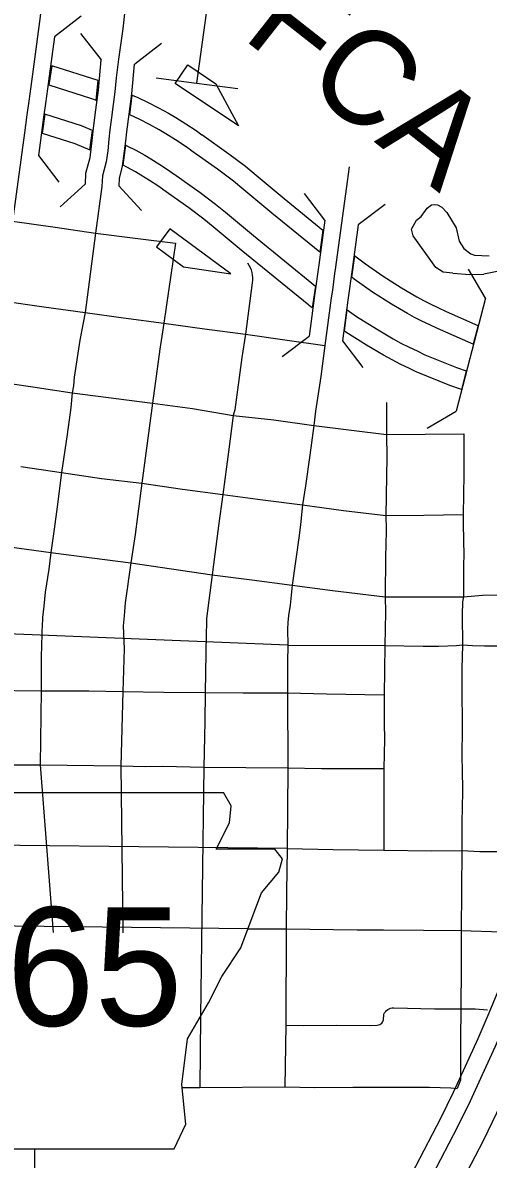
# Model space of a CAD drawing. Extents: x -19 to 366, y -4 to 359.
# Drawn here: x 155.203 to 155.596, y 189.879 to 190.839 of the extents above; entities that cross this region are included whole.
import ezdxf

# ---------------------------------------------------------------- set-up
doc = ezdxf.new("R2010")
doc.units = 0
for name, color, linetype in [('Level 19', 7, 'Continuous'), ('Level 21', 7, 'Continuous'), ('Level 26', 7, 'Continuous'), ('Level 33', 7, 'Continuous'), ('Level 35', 7, 'Continuous'), ('Level 38', 7, 'Continuous'), ('Level 39', 7, 'Continuous'), ('Level 42', 7, 'Continuous'), ('Level 60', 7, 'Continuous')]:
    doc.layers.add(name, color=color, linetype=linetype)

msp = doc.modelspace()

# ---------------------------------------------------------------- linework, layer by layer
at = {"layer": 'Level 19'}
for p, q in [((155.35421, 190.74459), (155.35397, 190.74476)), ((155.34464, 190.73164), (155.34474, 190.73156)), ((155.33027, 190.71165), (155.33038, 190.71157)), ((155.32105, 190.69845), (155.32081, 190.69862)), ((155.44499, 190.60002), (155.44424, 190.60061))]:
    msp.add_line(p, q, dxfattribs=at)
for points in [[(155.22745, 190.80286), (155.2249, 190.78678), (155.26113, 190.7753), (155.26482, 190.77374)], [(155.26482, 190.77374), (155.26658, 190.79046), (155.22745, 190.80286)], [(155.29339, 190.76139), (155.29542, 190.77814), (155.30016, 190.776), (155.30886, 190.77185), (155.3175, 190.76743), (155.32608, 190.76274), (155.33218, 190.75916), (155.34069, 190.75384), (155.34927, 190.74818), (155.35421, 190.74459)], [(155.22174, 190.76196), (155.21944, 190.7458), (155.24702, 190.73706), (155.25962, 190.73172)], [(155.25962, 190.73172), (155.26177, 190.7483), (155.2526, 190.75218), (155.22174, 190.76196)], [(155.34474, 190.73156), (155.3401, 190.73494), (155.33199, 190.74029), (155.32383, 190.74539), (155.31814, 190.74874), (155.30998, 190.7532), (155.30173, 190.75741), (155.29339, 190.76139), (155.29325, 190.76146)], [(155.35397, 190.74476), (155.37682, 190.72851), (155.39079, 190.71792), (155.39988, 190.71055), (155.42351, 190.69079), (155.45628, 190.66409)], [(155.28778, 190.71881), (155.28992, 190.73576), (155.29082, 190.73533), (155.29847, 190.73143), (155.30599, 190.72732), (155.31107, 190.72433), (155.31868, 190.71958), (155.32607, 190.7147), (155.33027, 190.71165)], [(155.45628, 190.66409), (155.45373, 190.64541), (155.41327, 190.67838), (155.38965, 190.69812), (155.38085, 190.70525), (155.36729, 190.71554), (155.34464, 190.73164)], [(155.32081, 190.69862), (155.3169, 190.70146), (155.30998, 190.70603), (155.30273, 190.71056), (155.29805, 190.71331), (155.29094, 190.7172), (155.28778, 190.71881)], [(155.33038, 190.71157), (155.35272, 190.69569), (155.36565, 190.68588), (155.374, 190.67911), (155.39759, 190.65939), (155.44991, 190.61676), (155.44731, 190.59826)], [(155.44424, 190.60061), (155.38735, 190.64697), (155.36377, 190.66668), (155.35571, 190.67321), (155.34318, 190.68272), (155.32105, 190.69845)], [(155.48055, 190.62413), (155.48309, 190.64242), (155.49216, 190.63552), (155.50708, 190.62503), (155.52252, 190.61528), (155.53559, 190.6076), (155.54118, 190.60451), (155.54676, 190.60168), (155.55331, 190.59862), (155.56014, 190.59526)], [(155.55302, 190.58082), (155.54635, 190.5841), (155.53971, 190.5872), (155.53363, 190.59029), (155.52761, 190.59362), (155.51415, 190.60153), (155.49815, 190.61163), (155.48265, 190.62253), (155.48055, 190.62413)], [(155.44731, 190.59826), (155.44499, 190.60002)], [(155.47438, 190.57856), (155.47681, 190.59653), (155.48449, 190.59113), (155.50134, 190.5805), (155.51541, 190.57223), (155.52209, 190.56854), (155.52892, 190.56506), (155.53571, 190.5619), (155.54213, 190.55873)], [(155.56014, 190.59526), (155.58702, 190.58333), (155.58715, 190.58329)], [(155.53501, 190.5443), (155.52875, 190.54738), (155.52187, 190.55059), (155.51454, 190.55432), (155.50744, 190.55825), (155.49296, 190.56675), (155.47555, 190.57774), (155.47438, 190.57856)], [(155.58715, 190.58329), (155.58306, 190.56764), (155.58098, 190.5684), (155.55302, 190.58082)], [(155.54213, 190.55873), (155.56884, 190.54791), (155.57721, 190.54502)], [(155.57721, 190.54502), (155.57305, 190.52943), (155.56318, 190.53284), (155.53501, 190.5443)], [(155.66021, 190.12332), (155.64266, 190.12257), (155.62977, 190.08926), (155.61791, 190.05727), (155.60623, 190.02693), (155.59615, 190.00231), (155.58696, 189.98084), (155.57639, 189.95721), (155.5661, 189.93538), (155.55543, 189.91342), (155.5274, 189.85937), (155.51745, 189.84081)], [(155.53164, 189.83321), (155.54165, 189.85186), (155.56981, 189.9062), (155.58062, 189.92843), (155.59102, 189.95049), (155.60171, 189.97438), (155.611, 189.99609), (155.62119, 190.02098), (155.63297, 190.05158), (155.64482, 190.08356), (155.66021, 190.12332)], [(155.70354, 190.12246), (155.68637, 190.1227), (155.66785, 190.07484), (155.65601, 190.04288), (155.64408, 190.0119), (155.63371, 189.98658), (155.62426, 189.96451), (155.61339, 189.94021), (155.60283, 189.9178), (155.59182, 189.89515), (155.56342, 189.84038), (155.55334, 189.82157)]]:
    msp.add_lwpolyline(points, dxfattribs=at)
at = {"layer": 'Level 21'}
for p, q in [((155.37891, 190.17767), (155.37226, 190.18874)), ((155.37731, 190.16325), (155.37891, 190.17767)), ((155.36609, 190.14082), (155.37731, 190.16325)), ((155.41576, 190.14082), (155.36609, 190.14082)), ((155.42216, 190.13281), (155.41576, 190.14082)), ((155.41896, 190.1216), (155.42216, 190.13281)), ((155.40454, 190.10397), (155.41896, 190.1216)), ((155.39653, 190.08315), (155.40454, 190.10397)), ((155.38692, 190.05751), (155.39653, 190.08315)), ((155.3709, 190.03348), (155.38692, 190.05751)), ((155.35968, 190.01105), (155.3709, 190.03348)), ((155.34206, 189.98061), (155.35968, 190.01105)), ((155.33725, 189.94216), (155.34206, 189.98061)), ((155.34046, 189.90852), (155.33725, 189.94216)), ((155.33085, 189.88769), (155.34046, 189.90852)), ((155.12898, 189.88769), (155.33085, 189.88769))]:
    msp.add_line(p, q, dxfattribs=at)
msp.add_lwpolyline([(155.08413, 190.18888), (155.37226, 190.18874)], dxfattribs=at)
at = {"layer": 'Level 33'}
for points in [[(155.22166, 190.87457), (155.21345, 190.81259)], [(155.29071, 190.86534), (155.28741, 190.83397), (155.28368, 190.80833), (155.28174, 190.79256)], [(155.35874, 190.85558), (155.34965, 190.78825)], [(155.21345, 190.81259), (155.21118, 190.79588)], [(155.21118, 190.79588), (155.20976, 190.78541)], [(155.28174, 190.79256), (155.28064, 190.78081), (155.27843, 190.76374)], [(155.31548, 190.79275), (155.34965, 190.78825)], [(155.20976, 190.78541), (155.20809, 190.77304)], [(155.34965, 190.78825), (155.38458, 190.78356)], [(155.20809, 190.77304), (155.2065, 190.76131)], [(155.2065, 190.76131), (155.20445, 190.74609)], [(155.27808, 190.76108), (155.27646, 190.74867)], [(155.27843, 190.76374), (155.27808, 190.76108)], [(155.20445, 190.74609), (155.19429, 190.6716)], [(155.27646, 190.74867), (155.27563, 190.74075)], [(155.27563, 190.74075), (155.27472, 190.73091), (155.27325, 190.72161)], [(155.27325, 190.72161), (155.27019, 190.70976), (155.26979, 190.70099)], [(155.47845, 190.7174), (155.47676, 190.70503), (155.46679, 190.63266)], [(155.26979, 190.70099), (155.26424, 190.66157)], [(155.19429, 190.6716), (155.23035, 190.66643)], [(155.23035, 190.66643), (155.26424, 190.66157)], [(155.26424, 190.66157), (155.25559, 190.59439)], [(155.26424, 190.66157), (155.29772, 190.6573)], [(155.29772, 190.6573), (155.33195, 190.65293)], [(155.33195, 190.65293), (155.32199, 190.58536)], [(155.3926, 190.63634), (155.3938, 190.63445), (155.39478, 190.63246), (155.3956, 190.63039), (155.39621, 190.62825), (155.39663, 190.62606), (155.39686, 190.62384), (155.39686, 190.62162), (155.39666, 190.6194), (155.3909, 190.57597)], [(155.4661, 190.62743), (155.4642, 190.61331)], [(155.46679, 190.63266), (155.4661, 190.62743)], [(155.46333, 190.60685), (155.45776, 190.5664)], [(155.4642, 190.61331), (155.46333, 190.60685)], [(155.1855, 190.60424), (155.2209, 190.59915)], [(155.2209, 190.59915), (155.25559, 190.59439)], [(155.25559, 190.59439), (155.25122, 190.571), (155.24647, 190.53986), (155.24589, 190.53238), (155.24483, 190.52657)], [(155.25559, 190.59439), (155.28793, 190.59002)], [(155.28793, 190.59002), (155.32199, 190.58536)], [(155.32199, 190.58536), (155.31871, 190.56331), (155.31252, 190.51774)], [(155.32199, 190.58536), (155.35626, 190.58064)], [(155.35626, 190.58064), (155.3909, 190.57597)], [(155.3909, 190.57597), (155.38789, 190.55628), (155.3818, 190.51221), (155.38061, 190.50734)], [(155.3909, 190.57597), (155.4242, 190.57118)], [(155.4242, 190.57118), (155.45776, 190.5664)], [(155.44375, 190.56877), (155.44369, 190.56833)], [(155.45776, 190.5664), (155.45461, 190.54025), (155.45001, 190.51106), (155.44846, 190.49894)], [(155.17629, 190.53676), (155.21152, 190.53172)], [(155.21152, 190.53172), (155.24483, 190.52657)], [(155.24483, 190.52657), (155.24347, 190.51414), (155.24058, 190.49124), (155.23561, 190.45935)], [(155.24483, 190.52657), (155.31252, 190.51774)], [(155.31252, 190.51774), (155.30343, 190.4503)], [(155.31252, 190.51774), (155.34624, 190.51322)], [(155.34624, 190.51322), (155.38061, 190.50734)], [(155.50993, 190.5184), (155.50979, 190.49131)], [(155.38061, 190.50734), (155.3767, 190.4766), (155.37183, 190.44062)], [(155.38061, 190.50734), (155.41497, 190.50358)], [(155.41497, 190.50358), (155.44846, 190.49894)], [(155.44846, 190.49894), (155.4452, 190.47389), (155.4416, 190.44789), (155.4391, 190.43179)], [(155.44846, 190.49894), (155.50979, 190.49131)], [(155.50979, 190.49131), (155.57518, 190.49196)], [(155.57518, 190.49196), (155.5751, 190.45763)], [(155.50979, 190.49131), (155.51025, 190.47177), (155.51, 190.45651)], [(155.20145, 190.46435), (155.23561, 190.45935)], [(155.23561, 190.45935), (155.23194, 190.43015), (155.22957, 190.41121), (155.2267, 190.39167)], [(155.23561, 190.45935), (155.26949, 190.45424)], [(155.26949, 190.45424), (155.30343, 190.4503)], [(155.51, 190.45651), (155.50944, 190.42299)], [(155.5751, 190.45763), (155.57455, 190.4236)], [(155.30343, 190.4503), (155.29977, 190.42216), (155.29777, 190.40669), (155.29429, 190.38296)], [(155.30343, 190.4503), (155.33776, 190.44512)], [(155.33776, 190.44512), (155.37183, 190.44062)], [(155.37183, 190.44062), (155.36829, 190.41409), (155.36276, 190.37271)], [(155.37183, 190.44062), (155.4055, 190.4361)], [(155.4055, 190.4361), (155.4391, 190.43179)], [(155.4391, 190.43179), (155.43734, 190.41522), (155.43608, 190.4061), (155.43021, 190.36392)], [(155.4391, 190.43179), (155.47354, 190.42697)], [(155.47354, 190.42697), (155.50944, 190.42299)], [(155.50944, 190.42299), (155.50954, 190.41104), (155.5093, 190.39747), (155.50917, 190.38859)], [(155.50944, 190.42299), (155.54127, 190.42306), (155.57455, 190.4236)], [(155.57455, 190.4236), (155.57469, 190.41566)], [(155.57469, 190.41566), (155.57511, 190.38896)], [(155.19174, 190.39646), (155.2267, 190.39167)], [(155.2267, 190.39167), (155.22501, 190.37748), (155.22204, 190.35809), (155.22085, 190.34622), (155.22021, 190.34153), (155.21974, 190.33681), (155.21954, 190.33318), (155.21948, 190.33208), (155.21865, 190.30342), (155.21842, 190.27477)], [(155.2267, 190.39167), (155.26115, 190.38715)], [(155.26115, 190.38715), (155.29429, 190.38296)], [(155.50917, 190.38859), (155.5087, 190.35428)], [(155.57511, 190.38896), (155.57503, 190.38763), (155.57481, 190.38312)], [(155.29429, 190.38296), (155.28941, 190.34896), (155.2885, 190.33819)], [(155.29429, 190.38296), (155.36276, 190.37271)], [(155.57481, 190.38312), (155.57494, 190.35419)], [(155.36276, 190.37271), (155.35808, 190.33573), (155.35804, 190.33011), (155.35771, 190.3245), (155.3577, 190.32326), (155.35699, 190.2733)], [(155.36276, 190.37271), (155.39628, 190.36843)], [(155.39628, 190.36843), (155.43021, 190.36392)], [(155.43021, 190.36392), (155.42851, 190.34718), (155.42714, 190.33829), (155.42658, 190.33253), (155.4263, 190.32676), (155.42677, 190.31331)], [(155.43021, 190.36392), (155.4644, 190.35943)], [(155.4644, 190.35943), (155.5087, 190.35428)], [(155.42677, 190.31331), (154.48661, 190.35137), (154.47919, 190.3499), (154.46889, 190.34824), (154.45714, 190.34667)], [(155.5087, 190.35428), (155.50902, 190.34117), (155.50841, 190.3131)], [(155.5087, 190.35428), (155.53476, 190.35405), (155.57494, 190.35419)], [(155.57494, 190.35419), (155.57403, 190.34995), (155.5736, 190.33882), (155.5741, 190.31362)], [(155.57494, 190.35419), (155.5908, 190.35547), (155.64237, 190.35574)], [(155.2885, 190.33819), (155.28785, 190.32971), (155.28865, 190.31022), (155.2874, 190.27425)], [(155.42677, 190.31331), (155.42644, 190.29899), (155.4265, 190.27313)], [(155.42677, 190.31331), (155.50841, 190.3131)], [(155.50841, 190.3131), (155.50784, 190.27137)], [(155.50841, 190.3131), (155.54071, 190.31246), (155.55417, 190.31249), (155.56893, 190.31298), (155.5741, 190.31362)], [(155.5741, 190.31362), (155.57336, 190.29315), (155.57351, 190.2763), (155.57379, 190.24558), (155.57356, 190.21737), (155.57366, 190.20928), (155.57393, 190.18938), (155.5734, 190.16356), (155.57353, 190.1399)], [(155.5741, 190.31362), (155.58236, 190.31303), (155.59269, 190.31272), (155.62159, 190.31272), (155.64244, 190.31397)], [(155.14775, 190.27641), (155.16676, 190.27575), (155.19624, 190.27508), (155.21842, 190.27477)], [(155.21842, 190.27477), (155.21781, 190.21208)], [(155.21842, 190.27477), (155.25868, 190.27484), (155.2874, 190.27425)], [(155.2874, 190.27425), (155.2858, 190.21146)], [(155.2874, 190.27425), (155.32207, 190.27372)], [(155.32207, 190.27372), (155.35699, 190.2733)], [(155.35699, 190.2733), (155.3567, 190.24872), (155.35584, 190.21022)], [(155.35699, 190.2733), (155.38888, 190.27295), (155.4265, 190.27313)], [(155.4265, 190.27313), (155.42672, 190.20958)], [(155.4265, 190.27313), (155.45919, 190.27221), (155.50784, 190.27137)], [(155.50784, 190.27137), (155.50792, 190.24712), (155.5082, 190.23396), (155.50766, 190.20909)], [(155.14687, 190.21295), (155.18211, 190.21218), (155.21781, 190.21208)], [(155.21781, 190.21208), (155.22868, 190.07043)], [(155.21781, 190.21208), (155.2858, 190.21146)], [(155.2858, 190.21146), (155.28743, 190.0704)], [(155.2858, 190.21146), (155.30654, 190.21084), (155.3211, 190.21106)], [(155.3211, 190.21106), (155.35584, 190.21022)], [(155.35584, 190.21022), (155.35299, 189.99948)], [(155.35584, 190.21022), (155.42672, 190.20958)], [(155.42672, 190.20958), (155.42647, 190.17436)], [(155.42672, 190.20958), (155.45492, 190.20922), (155.50766, 190.20909)], [(155.50766, 190.20909), (155.50767, 190.17543), (155.50766, 190.14022)], [(155.42647, 190.17436), (155.42606, 190.14152)], [(155.42606, 190.14152), (155.07514, 190.14553)], [(155.42606, 190.14152), (155.42538, 190.10458), (155.42515, 190.07374)], [(155.42606, 190.14152), (155.46483, 190.14056), (155.50766, 190.14022)], [(155.50766, 190.14022), (155.54787, 190.13956), (155.57353, 190.1399)], [(155.57353, 190.1399), (155.57322, 190.10591)], [(155.57353, 190.1399), (155.58869, 190.1391), (155.60743, 190.13891)], [(155.57322, 190.10591), (155.5729, 190.07219)], [(155.39301, 190.07376), (155.07384, 190.07717)], [(155.39301, 190.07376), (155.42515, 190.07374)], [(155.42515, 190.07374), (155.42486, 189.99222)], [(155.42515, 190.07374), (155.48504, 190.07286), (155.50741, 190.07269), (155.54116, 190.07244)], [(155.54116, 190.07244), (155.5729, 190.07219)], [(155.5729, 190.07219), (155.57284, 190.04117), (155.57258, 190.00609)], [(155.5729, 190.07219), (155.60702, 190.07107)], [(155.42486, 189.99222), (155.44021, 189.9921), (155.46735, 189.99225), (155.4966, 189.99197), (155.50211, 189.99231), (155.50315, 189.99248), (155.50416, 189.99284), (155.50509, 189.99337), (155.50587, 189.99407), (155.50656, 189.99489), (155.50705, 189.99583), (155.50737, 189.99684), (155.50776, 190.00144), (155.50832, 190.00262), (155.50897, 190.00358), (155.50996, 190.00466), (155.511, 190.00546), (155.51217, 190.00608), (155.51339, 190.00652), (155.51468, 190.00677), (155.51598, 190.00681), (155.55049, 190.00606), (155.57258, 190.00609)], [(155.57258, 190.00609), (155.57231, 189.98045), (155.5724, 189.94573)], [(155.57258, 190.00609), (155.58457, 190.00598), (155.59518, 190.00534)], [(155.35299, 189.99948), (155.35252, 189.9395)], [(155.42486, 189.99222), (155.42407, 189.94027)], [(155.5724, 189.94573), (155.56944, 189.93865)], [(155.3375, 189.93958), (155.35252, 189.9395)], [(155.35252, 189.9395), (155.42407, 189.94027)], [(155.42407, 189.94027), (155.44943, 189.93961), (155.48156, 189.93983), (155.49141, 189.93984), (155.54605, 189.93992), (155.56421, 189.93934), (155.56944, 189.93865)], [(155.21303, 189.88769), (155.21252, 189.83523)]]:
    msp.add_lwpolyline(points, dxfattribs=at)
at = {"layer": 'Level 35'}
for points in [[(155.56576, 190.62764), (155.55778, 190.62843), (155.55164, 190.63248), (155.53236, 190.65926), (155.53112, 190.66475), (155.53533, 190.67243), (155.53919, 190.67556), (155.54409, 190.68261), (155.54797, 190.68523), (155.55022, 190.68567), (155.55298, 190.68537), (155.55665, 190.68353), (155.56079, 190.67884), (155.56862, 190.66589), (155.5713, 190.65474), (155.57522, 190.64835), (155.58099, 190.64391), (155.58423, 190.64284), (155.59637, 190.64214)], [(155.64115, 190.64932), (155.6443, 190.6433), (155.64496, 190.63856), (155.6418, 190.63546), (155.60477, 190.62938), (155.59212, 190.62685)], [(155.56576, 190.62764), (155.58018, 190.6266), (155.59212, 190.62685)]]:
    msp.add_lwpolyline(points, dxfattribs=at)
at = {"layer": 'Level 38'}
for points in [[(155.23467, 190.68366), (155.25565, 190.70281)], [(155.28403, 190.70152), (155.30319, 190.68053)]]:
    msp.add_lwpolyline(points, dxfattribs=at)
at = {"layer": 'Level 39'}
for points in [[(155.25229, 190.84467), (155.22974, 190.82739)], [(155.2693, 190.80778), (155.25192, 190.83025)], [(155.22974, 190.82739), (155.22753, 190.81072), (155.22525, 190.79398)], [(155.31995, 190.82155), (155.29748, 190.80417)], [(155.26889, 190.80781), (155.26652, 190.78238), (155.26434, 190.76557)], [(155.29708, 190.80421), (155.29476, 190.77924), (155.29251, 190.76191)], [(155.22525, 190.79398), (155.22384, 190.78351), (155.22217, 190.77113), (155.22058, 190.7594), (155.21852, 190.74417)], [(155.26434, 190.76557), (155.26234, 190.75015), (155.26151, 190.74223)], [(155.29251, 190.76191), (155.29059, 190.74719), (155.28976, 190.73927)], [(155.21852, 190.74417), (155.2162, 190.72712)], [(155.26151, 190.74223), (155.25949, 190.72516), (155.25607, 190.71188), (155.25565, 190.70281)], [(155.28976, 190.73927), (155.287, 190.71806), (155.28431, 190.70764), (155.28403, 190.70152)], [(155.2162, 190.72712), (155.23339, 190.7045)], [(155.45793, 190.67242), (155.44077, 190.69506)], [(155.50871, 190.68571), (155.48607, 190.66854)], [(155.45793, 190.67242), (155.45272, 190.6346)], [(155.48607, 190.66854), (155.48087, 190.63073)], [(155.45272, 190.6346), (155.44925, 190.60878), (155.44451, 190.57431)], [(155.48087, 190.63073), (155.4774, 190.60491), (155.47266, 190.57044)], [(155.59339, 190.60656), (155.57896, 190.63103)], [(155.59339, 190.60656), (155.56876, 190.51117)], [(155.42187, 190.55715), (155.44451, 190.57431)], [(155.47266, 190.57044), (155.48982, 190.5478)], [(155.54428, 190.49674), (155.56876, 190.51117)]]:
    msp.add_lwpolyline(points, dxfattribs=at)
at = {"layer": 'Level 42'}
for p, q in [((155.33173, 190.78783), (155.34231, 190.80354)), ((155.34231, 190.80354), (155.36588, 190.78768)), ((155.385, 190.75198), (155.33173, 190.78783)), ((155.36588, 190.78768), (155.385, 190.75198)), ((155.32697, 190.66505), (155.31574, 190.6498)), ((155.37866, 190.62697), (155.32697, 190.66505)), ((155.31574, 190.6498), (155.33861, 190.63295)), ((155.33861, 190.63295), (155.37866, 190.62697))]:
    msp.add_line(p, q, dxfattribs=at)
at = {"layer": 'Level 60'}
for points in [[(156.50946, 189.3937), (156.44759, 191.65634), (156.2114, 200.27623), (155.97446, 208.89626), (155.73678, 217.51643), (155.49836, 226.13674), (155.2592, 234.75719), (155.01929, 243.37778), (154.77865, 251.9985), (154.53727, 260.61937), (154.29515, 269.24038), (154.0523, 277.86152), (153.80871, 286.48281), (153.56438, 295.10424), (153.31933, 303.72581), (153.07354, 312.34752), (152.82702, 320.96938), (152.57978, 329.59137), (152.3318, 338.21351), (152.0831, 346.83579)], [(0, 189.51617), (7.11214, 189.52059), (14.22427, 189.53386), (21.33637, 189.55597), (28.44845, 189.58693), (35.56048, 189.62672), (42.67245, 189.67537), (49.78436, 189.73285), (56.89619, 189.79918), (64.00793, 189.87436), (71.11958, 189.95838), (78.23111, 190.05124), (85.34253, 190.15294), (92.45381, 190.26349), (99.56495, 190.38288), (106.67593, 190.51112), (113.78675, 190.6482), (120.89739, 190.79412), (128.00785, 190.94888), (135.11811, 191.11248), (142.22816, 191.28493), (149.33799, 191.46621), (156.44759, 191.65634), (163.55694, 191.85531), (170.66605, 192.06312), (177.77489, 192.27977), (184.88345, 192.50526), (191.99173, 192.73959), (199.09971, 192.98276), (206.20739, 193.23477), (213.31474, 193.49561), (220.42177, 193.7653), (227.52845, 194.04382), (234.63479, 194.33118), (241.74076, 194.62738), (248.84635, 194.93241), (255.95157, 195.24628), (263.05638, 195.56898), (270.16079, 195.90052), (277.26478, 196.24089), (284.36834, 196.5901), (291.47147, 196.94814), (298.57414, 197.31501), (305.67635, 197.69072), (312.77809, 198.07525), (319.87934, 198.46862), (326.9801, 198.87082), (334.08035, 199.28185), (341.18009, 199.7017)], [(0, 180.89994), (7.12284, 180.90436), (14.24566, 180.9176), (21.36847, 180.93968), (28.49124, 180.97058), (35.61397, 181.01031), (42.73664, 181.05888), (49.85925, 181.11627), (56.98178, 181.18249), (64.10422, 181.25754), (71.22656, 181.34142), (78.3488, 181.43413), (85.47091, 181.53567), (92.5929, 181.64603), (99.71474, 181.76523), (106.83643, 181.89325), (113.95795, 182.0301), (121.0793, 182.17578), (128.20046, 182.33029), (135.32143, 182.49362), (142.44218, 182.66579), (149.56272, 182.84677), (156.68303, 183.03659), (163.8031, 183.23523), (170.92291, 183.4427), (178.04247, 183.65899), (185.16175, 183.88411), (192.28074, 184.11805), (199.39944, 184.36082), (206.51784, 184.61242), (213.63591, 184.87283), (220.75366, 185.14207), (227.87107, 185.42014), (234.98813, 185.70702), (242.10483, 186.00273), (249.22115, 186.30726), (256.33709, 186.62061), (263.45264, 186.94279), (270.56779, 187.27378), (277.68251, 187.61359), (284.79682, 187.96222), (291.91068, 188.31967), (299.02409, 188.68594), (306.13705, 189.06103), (313.24954, 189.44494), (320.36154, 189.83766), (327.47305, 190.23919), (334.58406, 190.64954), (341.69455, 191.06871)]]:
    msp.add_spline(points, degree=3, dxfattribs=at)

# ---------------------------------------------------------------- texts
at = {"layer": 'Level 21'}
msp.add_text('365', height=0.1, dxfattribs=at).set_placement((155.11484, 189.99179))
at = {"layer": 'Level 26'}
msp.add_text('FCA', height=0.08, rotation=321.79713, dxfattribs=at).set_placement((155.38688, 190.82705))

doc.saveas('drawing.dxf')
